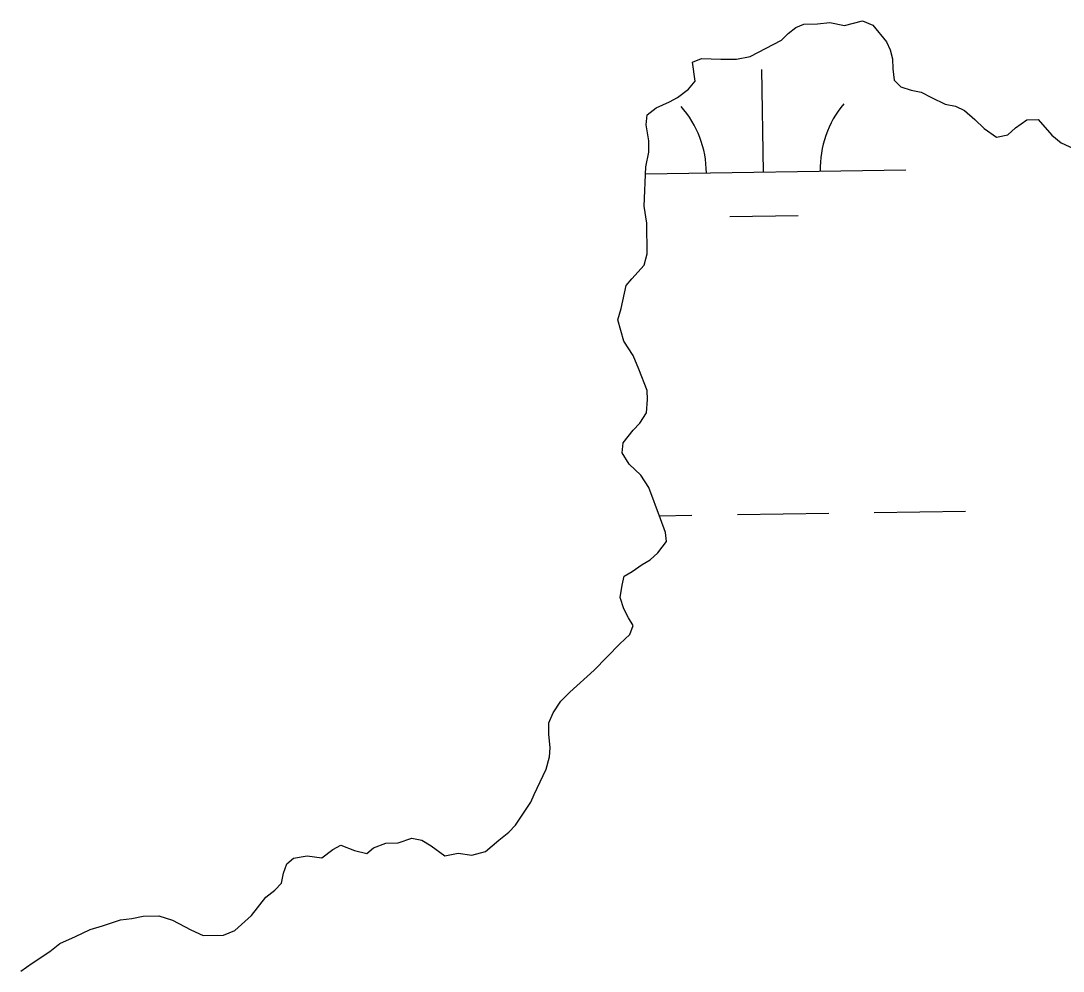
# Model space of a CAD drawing. Extents: x 3807117 to 3845308, y 337856 to 363736.
# Drawn here: x 3840848 to 3841213.8, y 355009.1 to 355342.7 of the extents above; entities that cross this region are included whole.
import ezdxf

# ---------------------------------------------------------------- set-up
doc = ezdxf.new("R2010")
doc.units = 0
doc.layers.add('V-TOPO-SHOR', color=7, linetype='Continuous')
doc.layers.add('V-WETL-SWMP', color=7, linetype='Continuous')

msp = doc.modelspace()

# ---------------------------------------------------------------- linework, layer by layer
at = {"layer": 'V-TOPO-SHOR'}
for p, q in [((3841137.05, 355340.98), (3841143.37, 355342.67)), ((3841143.37, 355342.67), (3841146.96, 355341.14)), ((3841117.27, 355338.27), (3841120.02, 355340.3)), ((3841120.02, 355340.3), (3841122.77, 355341.53)), ((3841122.77, 355341.53), (3841127.53, 355341.61)), ((3841127.53, 355341.61), (3841131.88, 355342.08)), ((3841131.88, 355342.08), (3841137.05, 355340.98)), ((3841146.96, 355341.14), (3841151.82, 355335.27)), ((3841103.93, 355330.12), (3841114.94, 355335.85)), ((3841114.94, 355335.85), (3841117.27, 355338.27)), ((3841151.82, 355335.27), (3841153.05, 355332.52)), ((3841153.05, 355332.52), (3841153.9, 355329.36)), ((3841083.74, 355328.2), (3841086.89, 355329.44)), ((3841084.65, 355321.48), (3841083.74, 355328.2)), ((3841086.89, 355329.44), (3841093.64, 355329.16)), ((3841093.64, 355329.16), (3841099.19, 355329.25)), ((3841099.19, 355329.25), (3841103.93, 355330.12)), ((3841153.9, 355329.36), (3841153.95, 355325.79)), ((3841153.95, 355325.79), (3841154.42, 355321.84)), ((3841082.31, 355318.66), (3841084.65, 355321.48)), ((3841154.42, 355321.84), (3841156.83, 355319.5)), ((3841078.4, 355315.82), (3841082.31, 355318.66)), ((3841156.83, 355319.5), (3841160.42, 355318.37)), ((3841160.42, 355318.37), (3841164, 355317.64)), ((3841164, 355317.64), (3841167.6, 355315.71)), ((3841070.92, 355312.13), (3841075.65, 355314.19)), ((3841075.65, 355314.19), (3841078.4, 355315.82)), ((3841167.6, 355315.71), (3841172.4, 355313.41)), ((3841172.4, 355313.41), (3841175.98, 355312.68)), ((3841067.46, 355306.13), (3841067.79, 355309.7)), ((3841067.79, 355309.7), (3841070.92, 355312.13)), ((3841175.98, 355312.68), (3841179.17, 355311.15)), ((3841179.17, 355311.15), (3841182.79, 355308.03)), ((3841068.34, 355300.59), (3841067.46, 355306.13)), ((3841182.79, 355308.03), (3841186.02, 355304.92)), ((3841197.11, 355305.1), (3841201.03, 355307.94)), ((3841201.03, 355307.94), (3841205, 355308)), ((3841205, 355308), (3841209.84, 355302.53)), ((3841186.02, 355304.92), (3841190.43, 355301.82)), ((3841190.43, 355301.82), (3841194.38, 355302.68)), ((3841194.38, 355302.68), (3841197.11, 355305.1)), ((3841209.84, 355302.53), (3841213.06, 355299.81)), ((3841068.41, 355296.63), (3841068.34, 355300.59)), ((3841213.06, 355299.81), (3841217.45, 355297.9)), ((3841067.3, 355291.46), (3841068.41, 355296.63)), ((3841066.74, 355277.57), (3841067.3, 355291.46)), ((3841067.63, 355271.64), (3841066.74, 355277.57)), ((3841067.81, 355260.94), (3841067.63, 355271.64)), ((3841066.68, 355256.95), (3841067.81, 355260.94)), ((3841062.4, 355252.13), (3841066.68, 355256.95)), ((3841060.46, 355249.72), (3841062.4, 355252.13)), ((3841058.61, 355241.76), (3841060.46, 355249.72)), ((3841057.48, 355237.77), (3841058.61, 355241.76)), ((3841059.59, 355230.27), (3841057.48, 355237.77)), ((3841062.85, 355225.17), (3841059.59, 355230.27)), ((3841064.91, 355220.45), (3841062.85, 355225.17)), ((3841067.81, 355212.97), (3841064.91, 355220.45)), ((3841067.86, 355209.8), (3841067.81, 355212.97)), ((3841067.54, 355205.03), (3841067.86, 355209.8)), ((3841065.22, 355201.43), (3841067.54, 355205.03)), ((3841062.88, 355199.01), (3841065.22, 355201.43)), ((3841059.39, 355194.59), (3841062.88, 355199.01)), ((3841059.05, 355191.02), (3841059.39, 355194.59)), ((3841061.49, 355187.09), (3841059.05, 355191.02)), ((3841065.52, 355183.19), (3841061.49, 355187.09)), ((3841068.37, 355178.88), (3841065.52, 355183.19)), ((3841072.52, 355167.85), (3841068.37, 355178.88)), ((3841074.18, 355163.12), (3841072.52, 355167.85)), ((3841071.52, 355155.94), (3841074.63, 355159.95)), ((3841074.63, 355159.95), (3841074.18, 355163.12)), ((3841068.79, 355153.51), (3841071.52, 355155.94)), ((3841066.04, 355151.88), (3841068.79, 355153.51)), ((3841059.76, 355147.81), (3841062.51, 355149.45)), ((3841062.51, 355149.45), (3841066.04, 355151.88)), ((3841059.02, 355144.63), (3841059.76, 355147.81)), ((3841058.3, 355140.26), (3841059.02, 355144.63)), ((3841059.56, 355136.31), (3841058.3, 355140.26)), ((3841061.2, 355133.17), (3841059.56, 355136.31)), ((3841062.83, 355130.42), (3841061.2, 355133.17)), ((3841061.69, 355127.23), (3841062.83, 355130.42)), ((3841058.18, 355124), (3841061.69, 355127.23)), ((3841049.21, 355114.73), (3841058.18, 355124)), ((3841040.61, 355107.06), (3841049.21, 355114.73)), ((3841037.5, 355103.84), (3841040.61, 355107.06)), ((3841034.79, 355099.83), (3841037.5, 355103.84)), ((3841033.26, 355096.23), (3841034.79, 355099.83)), ((3841033.33, 355092.27), (3841033.26, 355096.23)), ((3841033.8, 355087.52), (3841033.33, 355092.27)), ((3841033.46, 355084.34), (3841033.8, 355087.52)), ((3841032.34, 355079.96), (3841033.46, 355084.34)), ((3841028.12, 355071.17), (3841032.34, 355079.96)), ((3841021.56, 355060.36), (3841026.98, 355068.38)), ((3841026.98, 355068.38), (3841028.12, 355071.17)), ((3841015.7, 355055.11), (3841019.22, 355057.94)), ((3841019.22, 355057.94), (3841021.56, 355060.36)), ((3840971.74, 355052.4), (3840976.07, 355054.06)), ((3840976.07, 355054.06), (3840980.43, 355054.13)), ((3840980.43, 355054.13), (3840985.16, 355055.79)), ((3840985.16, 355055.79), (3840988.74, 355055.06)), ((3840988.74, 355055.06), (3840991.95, 355053.13)), ((3841011.01, 355051.07), (3841015.7, 355055.11)), ((3840953.56, 355048.93), (3840957.48, 355051.77)), ((3840957.48, 355051.77), (3840960.23, 355053.4)), ((3840960.23, 355053.4), (3840965.02, 355051.5)), ((3840965.02, 355051.5), (3840969.4, 355050.38)), ((3840969.4, 355050.38), (3840971.74, 355052.4)), ((3840991.95, 355053.13), (3840996.76, 355049.64)), ((3840996.76, 355049.64), (3841001.51, 355050.51)), ((3841001.51, 355050.51), (3841006.28, 355049.8)), ((3841006.28, 355049.8), (3841011.01, 355051.07)), ((3840940.17, 355043.55), (3840941.31, 355046.74)), ((3840941.31, 355046.74), (3840943.65, 355048.76)), ((3840943.65, 355048.76), (3840948.4, 355049.63)), ((3840948.4, 355049.63), (3840953.56, 355048.93)), ((3840939.44, 355039.97), (3840940.17, 355043.55)), ((3840937.1, 355037.55), (3840939.44, 355039.97)), ((3840933.97, 355035.12), (3840937.1, 355037.55)), ((3840928.92, 355028.7), (3840933.97, 355035.12)), ((3840886.91, 355027.61), (3840890.86, 355028.46)), ((3840890.86, 355028.46), (3840896.41, 355028.56)), ((3840896.41, 355028.56), (3840901.19, 355027.05)), ((3840923.06, 355023.45), (3840928.92, 355028.7)), ((3840872.31, 355023.8), (3840876.65, 355025.06)), ((3840876.65, 355025.06), (3840882.96, 355027.14)), ((3840882.96, 355027.14), (3840886.91, 355027.61)), ((3840901.19, 355027.05), (3840907.59, 355023.59)), ((3840861.68, 355018.86), (3840867.19, 355021.33)), ((3840867.19, 355021.33), (3840872.31, 355023.8)), ((3840907.59, 355023.59), (3840911.99, 355021.68)), ((3840911.99, 355021.68), (3840919.12, 355021.8)), ((3840919.12, 355021.8), (3840923.06, 355023.45)), ((3840858.16, 355016.03), (3840861.68, 355018.86)), ((3840851.89, 355011.96), (3840858.16, 355016.03)), ((3840847.97, 355009.12), (3840851.89, 355011.96))]:
    msp.add_line(p, q, dxfattribs=at)
at = {"layer": 'V-WETL-SWMP'}
for p, q in [((3841137.05, 355340.98), (3841143.37, 355342.67)), ((3841143.37, 355342.67), (3841146.96, 355341.14)), ((3841117.27, 355338.27), (3841120.02, 355340.3)), ((3841120.02, 355340.3), (3841122.77, 355341.53)), ((3841122.77, 355341.53), (3841127.53, 355341.61)), ((3841127.53, 355341.61), (3841131.88, 355342.08)), ((3841131.88, 355342.08), (3841137.05, 355340.98)), ((3841146.96, 355341.14), (3841151.82, 355335.27)), ((3841103.93, 355330.12), (3841114.94, 355335.85)), ((3841114.94, 355335.85), (3841117.27, 355338.27)), ((3841151.82, 355335.27), (3841153.05, 355332.52)), ((3841153.05, 355332.52), (3841153.9, 355329.36)), ((3841083.74, 355328.2), (3841086.89, 355329.44)), ((3841084.65, 355321.48), (3841083.74, 355328.2)), ((3841086.89, 355329.44), (3841093.64, 355329.16)), ((3841093.64, 355329.16), (3841099.19, 355329.25)), ((3841099.19, 355329.25), (3841103.93, 355330.12)), ((3841153.9, 355329.36), (3841153.95, 355325.79)), ((3841108.56, 355289.58), (3841108.02, 355325.58)), ((3841153.95, 355325.79), (3841154.42, 355321.84)), ((3841082.31, 355318.66), (3841084.65, 355321.48)), ((3841154.42, 355321.84), (3841156.83, 355319.5)), ((3841078.4, 355315.82), (3841082.31, 355318.66)), ((3841156.83, 355319.5), (3841160.42, 355318.37)), ((3841160.42, 355318.37), (3841164, 355317.64)), ((3841164, 355317.64), (3841167.6, 355315.71)), ((3841070.92, 355312.13), (3841075.65, 355314.19)), ((3841075.65, 355314.19), (3841078.4, 355315.82)), ((3841167.6, 355315.71), (3841172.4, 355313.41)), ((3841172.4, 355313.41), (3841175.98, 355312.68)), ((3841067.46, 355306.13), (3841067.79, 355309.7)), ((3841067.79, 355309.7), (3841070.92, 355312.13)), ((3841175.98, 355312.68), (3841179.17, 355311.15)), ((3841179.17, 355311.15), (3841182.79, 355308.03)), ((3841068.34, 355300.59), (3841067.46, 355306.13)), ((3841182.79, 355308.03), (3841186.02, 355304.92)), ((3841197.11, 355305.1), (3841201.03, 355307.94)), ((3841201.03, 355307.94), (3841205, 355308)), ((3841205, 355308), (3841209.84, 355302.53)), ((3841186.02, 355304.92), (3841190.43, 355301.82)), ((3841190.43, 355301.82), (3841194.38, 355302.68)), ((3841194.38, 355302.68), (3841197.11, 355305.1)), ((3841209.84, 355302.53), (3841213.06, 355299.81)), ((3841068.41, 355296.63), (3841068.34, 355300.59)), ((3841213.06, 355299.81), (3841217.45, 355297.9)), ((3841067.3, 355291.46), (3841068.41, 355296.63)), ((3841066.74, 355277.57), (3841067.3, 355291.46)), ((3841067.2, 355288.96), (3841158.56, 355290.33)), ((3841067.63, 355271.64), (3841066.74, 355277.57)), ((3841096.79, 355273.97), (3841120.79, 355274.33)), ((3841067.81, 355260.94), (3841067.63, 355271.64)), ((3841066.68, 355256.95), (3841067.81, 355260.94)), ((3841062.4, 355252.13), (3841066.68, 355256.95)), ((3841060.46, 355249.72), (3841062.4, 355252.13)), ((3841058.61, 355241.76), (3841060.46, 355249.72)), ((3841057.48, 355237.77), (3841058.61, 355241.76)), ((3841059.59, 355230.27), (3841057.48, 355237.77)), ((3841062.85, 355225.17), (3841059.59, 355230.27)), ((3841064.91, 355220.45), (3841062.85, 355225.17)), ((3841067.81, 355212.97), (3841064.91, 355220.45)), ((3841067.86, 355209.8), (3841067.81, 355212.97)), ((3841067.54, 355205.03), (3841067.86, 355209.8)), ((3841065.22, 355201.43), (3841067.54, 355205.03)), ((3841062.88, 355199.01), (3841065.22, 355201.43)), ((3841059.39, 355194.59), (3841062.88, 355199.01)), ((3841059.05, 355191.02), (3841059.39, 355194.59)), ((3841061.49, 355187.09), (3841059.05, 355191.02)), ((3841065.52, 355183.19), (3841061.49, 355187.09)), ((3841068.37, 355178.88), (3841065.52, 355183.19)), ((3841072.52, 355167.85), (3841068.37, 355178.88)), ((3841147.51, 355170.08), (3841179.51, 355170.56)), ((3841072.1, 355168.95), (3841083.52, 355169.12)), ((3841074.18, 355163.12), (3841072.52, 355167.85)), ((3841099.52, 355169.36), (3841131.51, 355169.84)), ((3841071.52, 355155.94), (3841074.63, 355159.95)), ((3841074.63, 355159.95), (3841074.18, 355163.12)), ((3841068.79, 355153.51), (3841071.52, 355155.94)), ((3841066.04, 355151.88), (3841068.79, 355153.51)), ((3841059.76, 355147.81), (3841062.51, 355149.45)), ((3841062.51, 355149.45), (3841066.04, 355151.88)), ((3841059.02, 355144.63), (3841059.76, 355147.81)), ((3841058.3, 355140.26), (3841059.02, 355144.63)), ((3841059.56, 355136.31), (3841058.3, 355140.26)), ((3841061.2, 355133.17), (3841059.56, 355136.31)), ((3841062.83, 355130.42), (3841061.2, 355133.17)), ((3841061.69, 355127.23), (3841062.83, 355130.42)), ((3841058.18, 355124), (3841061.69, 355127.23)), ((3841049.21, 355114.73), (3841058.18, 355124)), ((3841040.61, 355107.06), (3841049.21, 355114.73)), ((3841037.5, 355103.84), (3841040.61, 355107.06)), ((3841034.79, 355099.83), (3841037.5, 355103.84)), ((3841033.26, 355096.23), (3841034.79, 355099.83)), ((3841033.33, 355092.27), (3841033.26, 355096.23)), ((3841033.8, 355087.52), (3841033.33, 355092.27)), ((3841033.46, 355084.34), (3841033.8, 355087.52)), ((3841032.34, 355079.96), (3841033.46, 355084.34)), ((3841028.12, 355071.17), (3841032.34, 355079.96)), ((3841021.56, 355060.36), (3841026.98, 355068.38)), ((3841026.98, 355068.38), (3841028.12, 355071.17)), ((3841015.7, 355055.11), (3841019.22, 355057.94)), ((3841019.22, 355057.94), (3841021.56, 355060.36)), ((3840971.74, 355052.4), (3840976.07, 355054.06)), ((3840976.07, 355054.06), (3840980.43, 355054.13)), ((3840980.43, 355054.13), (3840985.16, 355055.79)), ((3840985.16, 355055.79), (3840988.74, 355055.06)), ((3840988.74, 355055.06), (3840991.95, 355053.13)), ((3841011.01, 355051.07), (3841015.7, 355055.11)), ((3840953.56, 355048.93), (3840957.48, 355051.77)), ((3840957.48, 355051.77), (3840960.23, 355053.4)), ((3840960.23, 355053.4), (3840965.02, 355051.5)), ((3840965.02, 355051.5), (3840969.4, 355050.38)), ((3840969.4, 355050.38), (3840971.74, 355052.4)), ((3840991.95, 355053.13), (3840996.76, 355049.64)), ((3840996.76, 355049.64), (3841001.51, 355050.51)), ((3841001.51, 355050.51), (3841006.28, 355049.8)), ((3841006.28, 355049.8), (3841011.01, 355051.07)), ((3840940.17, 355043.55), (3840941.31, 355046.74)), ((3840941.31, 355046.74), (3840943.65, 355048.76)), ((3840943.65, 355048.76), (3840948.4, 355049.63)), ((3840948.4, 355049.63), (3840953.56, 355048.93)), ((3840939.44, 355039.97), (3840940.17, 355043.55)), ((3840937.1, 355037.55), (3840939.44, 355039.97)), ((3840933.97, 355035.12), (3840937.1, 355037.55)), ((3840928.92, 355028.7), (3840933.97, 355035.12)), ((3840886.91, 355027.61), (3840890.86, 355028.46)), ((3840890.86, 355028.46), (3840896.41, 355028.56)), ((3840896.41, 355028.56), (3840901.19, 355027.05)), ((3840923.06, 355023.45), (3840928.92, 355028.7)), ((3840872.31, 355023.8), (3840876.65, 355025.06)), ((3840876.65, 355025.06), (3840882.96, 355027.14)), ((3840882.96, 355027.14), (3840886.91, 355027.61)), ((3840901.19, 355027.05), (3840907.59, 355023.59)), ((3840861.68, 355018.86), (3840867.19, 355021.33)), ((3840867.19, 355021.33), (3840872.31, 355023.8)), ((3840907.59, 355023.59), (3840911.99, 355021.68)), ((3840911.99, 355021.68), (3840919.12, 355021.8)), ((3840919.12, 355021.8), (3840923.06, 355023.45)), ((3840858.16, 355016.03), (3840861.68, 355018.86)), ((3840851.89, 355011.96), (3840858.16, 355016.03)), ((3840847.97, 355009.12), (3840851.89, 355011.96))]:
    msp.add_line(p, q, dxfattribs=at)
for centre, start, end in [((3841163.79, 355290.88), 140.0865, 181.6302), ((3841053.32, 355289.23), 0.0865, 41.6302)]:
    msp.add_arc(centre, 35.25, start, end, dxfattribs=at)

doc.saveas('drawing.dxf')
